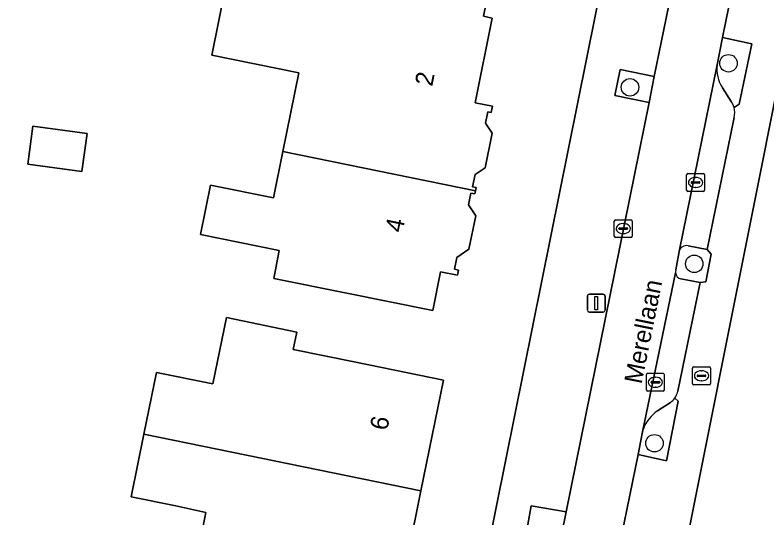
# Model space of a CAD drawing. Extents: x 161772 to 163126, y 383092 to 383917.
# Drawn here: x 162226.21 to 162268.25, y 383749.32 to 383777.42 of the extents above; entities that cross this region are included whole.
import ezdxf

# ---------------------------------------------------------------- set-up
doc = ezdxf.new("R2010")
doc.units = 0
for name, color, linetype in [('IMGEO_Boom', 7, 'Continuous'), ('IMGEO_Brandkraan', 7, 'Continuous'), ('IMGEO_Erf', 7, 'Continuous'), ('IMGEO_Groenvoorziening', 7, 'Continuous'), ('IMGEO_Kolk', 7, 'Continuous'), ('IMGEO_Lichtmast', 7, 'Continuous'), ('IMGEO_Openbare_ruimte_label', 7, 'Continuous'), ('IMGEO_Pand', 7, 'Continuous'), ('IMGEO_Pand_nummerreeks', 7, 'Continuous'), ('IMGEO_Parkeervlak_open', 7, 'Continuous'), ('IMGEO_Rijbaan_lokaal_open', 7, 'Continuous'), ('IMGEO_Voetpad_open', 7, 'Continuous')]:
    doc.layers.add(name, color=color, linetype=linetype)

msp = doc.modelspace()

# ---------------------------------------------------------------- linework, layer by layer
at = {"layer": 'IMGEO_Boom'}
for centre in [(162266.094, 383774.722), (162260.59, 383773.379), (162264.182, 383763.515), (162261.957, 383753.491)]:
    msp.add_circle(centre, 0.489, dxfattribs=at)
at = {"layer": 'IMGEO_Brandkraan'}
for p, q in [((162264.087, 383756.834), (162264.087, 383757.686)), ((162264.162, 383757.76), (162265.014, 383757.76)), ((162265.088, 383757.686), (162265.088, 383756.834)), ((162264.346, 383757.254), (162264.346, 383757.266)), ((162264.784, 383757.217), (162264.386, 383757.217)), ((162264.389, 383757.303), (162264.787, 383757.303)), ((162264.575, 383757.54), (162264.6, 383757.54)), ((162264.83, 383757.266), (162264.83, 383757.254)), ((162265.014, 383756.76), (162264.162, 383756.76)), ((162264.598, 383756.98), (162264.573, 383756.98))]:
    msp.add_line(p, q, dxfattribs=at)
for points in [[(162264.087, 383756.834), (162264.087, 383757.686)], [(162264.162, 383757.76), (162265.014, 383757.76)], [(162265.088, 383757.686), (162265.088, 383756.834)], [(162265.014, 383756.76), (162264.162, 383756.76)]]:
    msp.add_lwpolyline(points, dxfattribs=at)
for centre, radius, start, end in [((162264.164, 383757.684), 0.0765, 91.552, 178.448), ((162264.164, 383757.684), 0.0765, 91.552, 178.448), ((162265.012, 383757.684), 0.0765, 1.552, 88.448), ((162265.012, 383757.684), 0.0765, 1.552, 88.448), ((162264.386, 383757.263), 0.0403, 85.8775, 175.7526), ((162264.383, 383757.253), 0.0366, 178.938, 274.7102), ((162264.787, 383757.26), 0.043, 264.8664, 352.4533), ((162264.791, 383757.265), 0.0386, 1.7309, 96.639), ((162264.164, 383756.836), 0.0765, 181.552, 268.448), ((162264.164, 383756.836), 0.0765, 181.552, 268.448), ((162265.012, 383756.836), 0.0765, 271.552, 358.448), ((162265.012, 383756.836), 0.0765, 271.552, 358.448)]:
    msp.add_arc(centre, radius, start, end, dxfattribs=at)
for centre, major_axis, ratio, start_param, end_param in [((162264.574, 383757.26), (-0.387, 0.002), 0.722429, 4.712389, 7.853982), ((162264.599, 383757.26), (-0.39, 0.002), 0.717154, 1.570796, 4.712389)]:
    msp.add_ellipse(centre, major_axis=major_axis, ratio=ratio, start_param=start_param, end_param=end_param, dxfattribs=at)
at = {"layer": 'IMGEO_Erf'}
for points in [[(162194.823, 383626.159), (162198.383, 383626.312), (162198.361, 383626.093), (162198.74, 383626.03), (162198.753, 383626.298), (162208.722, 383626.465), (162218.379, 383627.215), (162228.473, 383628.501), (162236.634, 383668.028), (162253.133, 383750), (162259.685, 383782.554)], [(162252.543, 383778.085), (162252.393, 383777.346), (162252.886, 383777.246), (162251.928, 383772.513), (162252.898, 383772.317), (162252.828, 383771.971), (162252.635, 383772.01), (162252.508, 383771.383), (162252.884, 383770.816), (162252.493, 383768.882), (162251.924, 383768.504), (162251.784, 383767.816), (162251.989, 383767.774), (162251.953, 383767.598), (162251.917, 383767.418), (162251.691, 383767.464), (162251.56, 383766.815), (162251.967, 383766.202), (162251.587, 383764.327), (162250.905, 383763.875), (162250.772, 383763.218), (162251.007, 383763.17), (162250.949, 383762.883), (162249.998, 383763.075), (162249.558, 383760.902), (162244.658, 383761.894), (162240.669, 383762.702), (162240.984, 383764.258), (162236.569, 383765.152), (162237.128, 383767.912), (162240.651, 383767.199), (162241.175, 383769.789), (162242.067, 383774.192), (162237.207, 383775.176), (162237.977, 383778.979)], [(162269.552, 383776.935), (162264.15, 383750), (162255.783, 383708.274)]]:
    msp.add_lwpolyline(points, dxfattribs=at)
for points in [[(162227.211, 383771.216), (162230.236, 383770.806), (162229.947, 383768.673), (162226.915, 383769.084)], [(162231.22, 383738.717), (162231.862, 383741.9), (162235.19, 383741.229), (162235.772, 383744.115), (162235.828, 383744.395), (162236.883, 383749.623), (162235.193, 383750), (162232.708, 383750.506), (162233.413, 383753.99), (162234.113, 383757.45), (162237.272, 383756.805), (162238.028, 383760.509), (162241.957, 383759.706), (162241.757, 383758.727), (162245.266, 383758.016), (162250.166, 383757.024), (162248.902, 383750.832), (162248.732, 383750), (162247.638, 383744.642), (162245.592, 383745.055), (162245.081, 383742.525), (162247.086, 383742.12), (162245.807, 383735.776), (162240.906, 383736.764)]]:
    msp.add_lwpolyline(points, close=True, dxfattribs=at)
at = {"layer": 'IMGEO_Groenvoorziening'}
for points in [[(162265.762, 383776.152), (162265.456, 383774.642)], [(162266.406, 383772.255), (162266.7, 383772.434), (162267.393, 383775.802), (162265.762, 383776.152)], [(162265.759, 383773.347), (162266.249, 383772.589)], [(162263.434, 383762.671), (162264.516, 383762.469), (162264.828, 383762.517), (162265.126, 383764.062), (162264.896, 383764.317)], [(162264.896, 383764.317), (162263.834, 383764.527)], [(162263.334, 383764.209), (162263.144, 383763.171)], [(162261.288, 383754.129), (162261.267, 383754.035), (162261.054, 383752.871), (162262.631, 383752.516), (162263.275, 383755.848), (162263.088, 383756.01)], [(162262.853, 383755.77), (162262.133, 383755.298)]]:
    msp.add_lwpolyline(points, dxfattribs=at)
for points in [[(162261.932, 383773.99), (162260.042, 383774.368), (162259.737, 383772.921), (162261.67, 383772.531)], [(162257.015, 383749.655), (162255.07, 383749.991), (162254.589, 383747.382), (162256.486, 383746.993)]]:
    msp.add_lwpolyline(points, close=True, dxfattribs=at)
for centre, radius, start, end in [((162267.483, 383774.433), 2.038, 174.1227, 212.2153), ((162265.378, 383771.976), 1.066, 15.2034, 35.1493), ((162263.748, 383764.11), 0.425, 78.3237, 166.589), ((162263.494, 383763.063), 0.366, 162.882, 187.5907), ((162263.526, 383763.057), 0.397, 186.1309, 256.6172), ((162262.205, 383756.64), 1.084, 306.6934, 324.5127), ((162263.272, 383753.585), 2.058, 123.6241, 159.5081), ((162262.803, 383753.735), 1.565, 158.6674, 165.4421)]:
    msp.add_arc(centre, radius, start, end, dxfattribs=at)
at = {"layer": 'IMGEO_Kolk'}
for p, q in [((162263.831, 383768.56), (162264.683, 383768.56)), ((162263.756, 383767.634), (162263.756, 383768.486)), ((162264.058, 383768.103), (162264.456, 383768.103)), ((162264.244, 383768.34), (162264.269, 383768.34)), ((162264.757, 383768.486), (162264.757, 383767.634)), ((162264.015, 383768.054), (162264.015, 383768.066)), ((162264.453, 383768.017), (162264.055, 383768.017)), ((162264.267, 383767.78), (162264.242, 383767.78)), ((162264.499, 383768.066), (162264.499, 383768.054)), ((162264.683, 383767.56), (162263.831, 383767.56)), ((162259.713, 383765.056), (162259.713, 383765.908)), ((162259.788, 383765.982), (162260.64, 383765.982)), ((162260.201, 383765.762), (162260.226, 383765.762)), ((162260.714, 383765.908), (162260.714, 383765.056)), ((162259.972, 383765.476), (162259.972, 383765.488)), ((162260.41, 383765.439), (162260.012, 383765.439)), ((162260.015, 383765.525), (162260.413, 383765.525)), ((162260.224, 383765.202), (162260.199, 383765.202)), ((162260.456, 383765.488), (162260.456, 383765.476)), ((162260.64, 383764.982), (162259.788, 383764.982)), ((162261.508, 383756.473), (162261.508, 383757.325)), ((162261.583, 383757.399), (162262.435, 383757.399)), ((162261.996, 383757.179), (162262.021, 383757.179)), ((162262.509, 383757.325), (162262.509, 383756.473)), ((162261.767, 383756.893), (162261.767, 383756.905)), ((162262.205, 383756.856), (162261.807, 383756.856)), ((162261.81, 383756.942), (162262.208, 383756.942)), ((162262.251, 383756.905), (162262.251, 383756.893)), ((162262.435, 383756.399), (162261.583, 383756.399)), ((162262.019, 383756.619), (162261.994, 383756.619))]:
    msp.add_line(p, q, dxfattribs=at)
for points in [[(162263.831, 383768.56), (162264.683, 383768.56)], [(162263.756, 383767.634), (162263.756, 383768.486)], [(162264.757, 383768.486), (162264.757, 383767.634)], [(162264.683, 383767.56), (162263.831, 383767.56)], [(162259.713, 383765.056), (162259.713, 383765.908)], [(162259.788, 383765.982), (162260.64, 383765.982)], [(162260.714, 383765.908), (162260.714, 383765.056)], [(162260.64, 383764.982), (162259.788, 383764.982)], [(162261.508, 383756.473), (162261.508, 383757.325)], [(162261.583, 383757.399), (162262.435, 383757.399)], [(162262.509, 383757.325), (162262.509, 383756.473)], [(162262.435, 383756.399), (162261.583, 383756.399)]]:
    msp.add_lwpolyline(points, dxfattribs=at)
for centre, radius, start, end in [((162263.833, 383768.484), 0.0765, 91.552, 178.448), ((162263.833, 383768.484), 0.0765, 91.552, 178.448), ((162264.681, 383768.484), 0.0765, 1.552, 88.448), ((162264.681, 383768.484), 0.0765, 1.552, 88.448), ((162264.055, 383768.063), 0.0403, 85.8775, 175.7526), ((162264.46, 383768.065), 0.0386, 1.7309, 96.639), ((162264.052, 383768.053), 0.0366, 178.938, 274.7102), ((162264.456, 383768.06), 0.043, 264.8664, 352.4533), ((162263.833, 383767.636), 0.0765, 181.552, 268.448), ((162263.833, 383767.636), 0.0765, 181.552, 268.448), ((162264.681, 383767.636), 0.0765, 271.552, 358.448), ((162264.681, 383767.636), 0.0765, 271.552, 358.448), ((162259.79, 383765.906), 0.0765, 91.552, 178.448), ((162259.79, 383765.906), 0.0765, 91.552, 178.448), ((162260.638, 383765.906), 0.0765, 1.552, 88.448), ((162260.638, 383765.906), 0.0765, 1.552, 88.448), ((162260.012, 383765.485), 0.0403, 85.8775, 175.7526), ((162260.009, 383765.475), 0.0366, 178.938, 274.7102), ((162260.413, 383765.482), 0.043, 264.8664, 352.4533), ((162260.417, 383765.487), 0.0386, 1.7309, 96.639), ((162259.79, 383765.058), 0.0765, 181.552, 268.448), ((162259.79, 383765.058), 0.0765, 181.552, 268.448), ((162260.638, 383765.058), 0.0765, 271.552, 358.448), ((162260.638, 383765.058), 0.0765, 271.552, 358.448), ((162261.585, 383757.323), 0.0765, 91.552, 178.448), ((162261.585, 383757.323), 0.0765, 91.552, 178.448), ((162262.433, 383757.323), 0.0765, 1.552, 88.448), ((162262.433, 383757.323), 0.0765, 1.552, 88.448), ((162261.807, 383756.902), 0.0403, 85.8775, 175.7526), ((162261.804, 383756.892), 0.0366, 178.938, 274.7102), ((162262.208, 383756.899), 0.043, 264.8664, 352.4533), ((162262.212, 383756.904), 0.0386, 1.7309, 96.639), ((162261.585, 383756.475), 0.0765, 181.552, 268.448), ((162261.585, 383756.475), 0.0765, 181.552, 268.448), ((162262.433, 383756.475), 0.0765, 271.552, 358.448), ((162262.433, 383756.475), 0.0765, 271.552, 358.448)]:
    msp.add_arc(centre, radius, start, end, dxfattribs=at)
for centre, major_axis, ratio, start_param, end_param in [((162264.243, 383768.06), (-0.387, 0.002), 0.722429, 4.712389, 7.853982), ((162264.268, 383768.06), (-0.39, 0.002), 0.717154, 1.570796, 4.712389), ((162260.2, 383765.482), (-0.387, 0.002), 0.722429, 4.712389, 7.853982), ((162260.225, 383765.482), (-0.39, 0.002), 0.717154, 1.570796, 4.712389), ((162261.995, 383756.899), (-0.387, 0.002), 0.722429, 4.712389, 7.853982), ((162262.02, 383756.899), (-0.39, 0.002), 0.717154, 1.570796, 4.712389)]:
    msp.add_ellipse(centre, major_axis=major_axis, ratio=ratio, start_param=start_param, end_param=end_param, dxfattribs=at)
at = {"layer": 'IMGEO_Lichtmast'}
for p, q in [((162258.305, 383761.821), (162259.095, 383761.821)), ((162259.095, 383761.821), (162258.305, 383761.821)), ((162258.205, 383760.921), (162258.205, 383761.721)), ((162258.205, 383761.721), (162258.205, 383760.921)), ((162259.195, 383761.721), (162259.195, 383760.921)), ((162259.195, 383760.921), (162259.195, 383761.721)), ((162259.095, 383760.821), (162258.305, 383760.821)), ((162258.305, 383760.821), (162259.095, 383760.821))]:
    msp.add_line(p, q, dxfattribs=at)
msp.add_lwpolyline([(162258.625, 383761.696), (162258.775, 383761.696), (162258.775, 383760.946), (162258.625, 383760.946), (162258.625, 383761.696)], dxfattribs=at)
for centre, start, end in [((162258.305, 383761.721), 90, 180), ((162258.305, 383761.721), 90, 180), ((162259.095, 383761.721), 0, 90), ((162259.095, 383761.721), 360, 90), ((162258.305, 383760.921), 180, 270), ((162258.305, 383760.921), 180, 270), ((162259.095, 383760.921), 270, 0), ((162259.095, 383760.921), 270, 0)]:
    msp.add_arc(centre, 0.1, start, end, dxfattribs=at)
at = {"layer": 'IMGEO_Pand'}
msp.add_lwpolyline([(162237.977, 383778.979), (162237.207, 383775.176), (162242.067, 383774.192), (162241.175, 383769.789), (162251.953, 383767.598), (162251.989, 383767.774), (162251.784, 383767.816), (162251.924, 383768.504), (162252.493, 383768.882), (162252.884, 383770.816), (162252.508, 383771.383), (162252.635, 383772.01), (162252.828, 383771.971), (162252.898, 383772.317), (162251.928, 383772.513), (162252.886, 383777.246), (162252.393, 383777.346), (162252.543, 383778.085)], dxfattribs=at)
for points in [[(162227.211, 383771.216), (162226.915, 383769.084), (162229.947, 383768.673), (162230.236, 383770.806)], [(162241.175, 383769.789), (162240.651, 383767.199), (162237.128, 383767.912), (162236.569, 383765.152), (162240.984, 383764.258), (162240.669, 383762.702), (162244.658, 383761.894), (162249.558, 383760.902), (162249.998, 383763.075), (162250.949, 383762.883), (162251.007, 383763.17), (162250.772, 383763.218), (162250.905, 383763.875), (162251.587, 383764.327), (162251.967, 383766.202), (162251.56, 383766.815), (162251.691, 383767.464), (162251.917, 383767.418), (162251.953, 383767.598)], [(162248.902, 383750.832), (162250.166, 383757.024), (162245.266, 383758.016), (162241.757, 383758.727), (162241.957, 383759.706), (162238.028, 383760.509), (162237.272, 383756.805), (162234.113, 383757.45), (162233.413, 383753.99)], [(162248.902, 383750.832), (162233.413, 383753.99), (162232.708, 383750.506), (162235.193, 383750), (162236.883, 383749.623), (162235.828, 383744.395), (162245.081, 383742.525), (162245.592, 383745.055), (162247.638, 383744.642), (162248.732, 383750)]]:
    msp.add_lwpolyline(points, close=True, dxfattribs=at)
at = {"layer": 'IMGEO_Parkeervlak_open'}
for points in [[(162265.456, 383774.642), (162263.334, 383764.209)], [(162266.249, 383772.589), (162265.759, 383773.347)], [(162263.834, 383764.527), (162264.896, 383764.317), (162266.411, 383771.697)], [(162263.131, 383763.015), (162261.288, 383754.129)], [(162264.516, 383762.469), (162263.434, 383762.671)], [(162263.267, 383756.406), (162263.528, 383757.659), (162264.516, 383762.469)], [(162262.133, 383755.298), (162262.853, 383755.77)]]:
    msp.add_lwpolyline(points, dxfattribs=at)
for centre, radius, start, end in [((162267.483, 383774.433), 2.038, 174.1227, 212.2153), ((162265.378, 383771.976), 1.066, 15.2034, 35.1493), ((162265.387, 383771.967), 1.059, 345.2426, 15.7842), ((162263.748, 383764.11), 0.425, 78.3237, 166.589), ((162263.526, 383763.057), 0.397, 186.1309, 256.6172), ((162262.186, 383756.656), 1.11, 324.3869, 346.9653), ((162262.205, 383756.64), 1.084, 306.6934, 324.5127), ((162263.272, 383753.585), 2.058, 123.6241, 159.5081), ((162262.803, 383753.735), 1.565, 158.6674, 165.4421)]:
    msp.add_arc(centre, radius, start, end, dxfattribs=at)
at = {"layer": 'IMGEO_Rijbaan_lokaal_open'}
for points in [[(162263.144, 383763.171), (162263.334, 383764.209), (162265.456, 383774.642), (162265.762, 383776.152), (162267.468, 383784.562)], [(162263.289, 383780.527), (162261.932, 383773.99), (162261.67, 383772.531), (162257.015, 383749.655), (162256.486, 383746.993), (162254.837, 383738.866), (162254.497, 383737.116), (162251.677, 383723.247), (162251.22, 383720.872), (162250.693, 383718.334), (162253.942, 383717.684), (162253.972, 383717.898)], [(162261.054, 383752.871), (162261.267, 383754.035), (162261.288, 383754.129), (162263.131, 383763.015)], [(162257.217, 383733.915), (162257.659, 383736.138), (162259.16, 383743.531), (162259.654, 383746.047), (162261.054, 383752.871)]]:
    msp.add_lwpolyline(points, dxfattribs=at)
msp.add_arc((162263.494, 383763.063), 0.366, 162.882, 187.5907, dxfattribs=at)
at = {"layer": 'IMGEO_Voetpad_open'}
for points in [[(162255.603, 383707.378), (162255.783, 383708.274), (162264.15, 383750), (162269.552, 383776.935), (162269.728, 383777.815), (162270.877, 383783.542), (162272.117, 383789.029)], [(162267.468, 383784.562), (162265.762, 383776.152), (162267.393, 383775.802), (162266.7, 383772.434), (162266.406, 383772.255)], [(162259.685, 383782.554), (162253.133, 383750), (162236.634, 383668.028), (162228.473, 383628.501), (162232.711, 383628.765), (162232.978, 383630.162), (162233.579, 383633.587), (162233.631, 383633.838), (162232.092, 383634.108), (162232.967, 383638.221), (162233.073, 383638.255)], [(162249.279, 383711.298), (162247.233, 383711.685), (162247.657, 383713.877), (162249.72, 383713.503), (162250.003, 383714.952), (162250.693, 383718.334), (162251.22, 383720.872), (162249.174, 383721.281), (162249.648, 383723.631), (162251.677, 383723.247), (162254.497, 383737.116), (162252.589, 383737.501), (162252.938, 383739.245), (162254.837, 383738.866), (162256.486, 383746.993), (162254.589, 383747.382), (162255.07, 383749.991), (162257.015, 383749.655), (162261.67, 383772.531), (162259.737, 383772.921), (162260.042, 383774.368), (162261.932, 383773.99), (162263.289, 383780.527)], [(162266.411, 383771.697), (162264.896, 383764.317), (162265.126, 383764.062), (162264.828, 383762.517), (162264.516, 383762.469), (162263.528, 383757.659), (162263.267, 383756.406)], [(162263.088, 383756.01), (162263.275, 383755.848), (162262.631, 383752.516), (162261.054, 383752.871), (162259.654, 383746.047), (162261.299, 383745.727), (162260.785, 383743.202), (162259.16, 383743.531), (162257.659, 383736.138), (162259.309, 383735.809), (162258.734, 383733.255), (162257.148, 383733.47)]]:
    msp.add_lwpolyline(points, dxfattribs=at)
for centre, radius, start, end in [((162265.387, 383771.967), 1.059, 345.2426, 15.7842), ((162262.186, 383756.656), 1.11, 324.3869, 346.9653)]:
    msp.add_arc(centre, radius, start, end, dxfattribs=at)

# ---------------------------------------------------------------- texts
at = {"layer": 'IMGEO_Openbare_ruimte_label'}
msp.add_text('Merellaan', height=1, rotation=78.6339, dxfattribs=at).set_placement((162261.237, 383756.76))
at = {"layer": 'IMGEO_Pand_nummerreeks'}
for s, rotation, p in [('2', 78.4907, (162249.529, 383773.391)), ('4', 78.4907, (162247.866, 383765.221)), ('6', 78.4607, (162247.011, 383754.162))]:
    msp.add_text(s, height=1, rotation=rotation, dxfattribs=at).set_placement(p)

doc.saveas('drawing.dxf')
